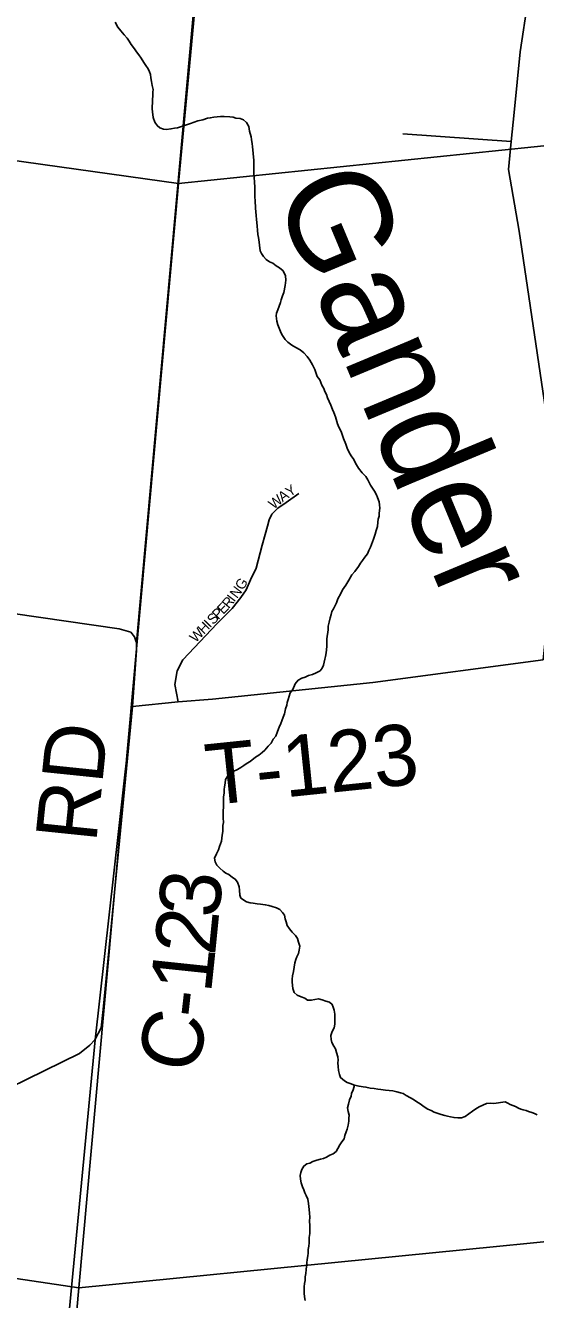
# Model space of a CAD drawing. Extents: x 1310247 to 1664935, y 284496 to 704931.
# Drawn here: x 1472511 to 1475018, y 555751 to 562017 of the extents above; entities that cross this region are included whole.
import ezdxf

# ---------------------------------------------------------------- set-up
doc = ezdxf.new("R2010")
doc.units = 0
for name, color, linetype in [('GM_P_State_Location', 7, 'Continuous'), ('GM_X_Adjacent_County', 7, 'Continuous'), ('GM_X_County', 7, 'Continuous'), ('GM_X_County_Road_Text', 7, 'Continuous'), ('GM_X_County_Subdivision_Text', 7, 'Continuous'), ('GM_X_Minor_Lake_Text', 7, 'Continuous'), ('GM_X_Minor_River_Text', 7, 'Continuous'), ('GM_X_State_Location', 7, 'Continuous'), ('GM_X_Township_Road', 7, 'Continuous'), ('GM_X_Township_Subdivision', 7, 'Continuous')]:
    doc.layers.add(name, color=color, linetype=linetype)

msp = doc.modelspace()

# ---------------------------------------------------------------- linework, layer by layer
at = {"layer": 'GM_X_Adjacent_County'}
for points in [[(1473395.8, 562740), (1473056.1, 558982.8), (1473056.7, 558944.4), (1473036.1, 558666.9), (1472852.4, 557027.4), (1472568.4, 554042.4), (1472530.1, 553646.8), (1472277.5, 550980.4), (1472089.6, 549005.3), (1471965.3, 547700), (1471796.7, 544951.6), (1467963.5, 545563.3)], [(1481346.1, 544841), (1477411.9, 545798.5), (1474681, 545402.7), (1473021.7, 545101.2), (1472975.5, 545093.9), (1471796.7, 544951.6), (1471965.3, 547700), (1472089.6, 549005.3), (1472277.5, 550980.4), (1472530.1, 553646.8), (1472568.4, 554042.4), (1472852.4, 557027.4), (1473036.1, 558666.9), (1473056.7, 558944.4), (1473056.1, 558982.8), (1473395.8, 562740)]]:
    msp.add_lwpolyline(points, dxfattribs=at)
at = {"layer": 'GM_X_County'}
for points in [[(1473763.6, 566593.3), (1473262.1, 561240.1), (1467880, 561994.1), (1468398.6, 567407)], [(1479478.5, 567337.9), (1478985.6, 561830.1), (1473262.1, 561240.1), (1473763.6, 566593.3)], [(1467880, 561994.1), (1473262.1, 561240.1), (1472773.1, 555808.6), (1467425.8, 556605.9)], [(1478985.6, 561830.1), (1478469.7, 556372.6), (1472773.1, 555808.6), (1473262.1, 561240.1)], [(1467425.8, 556605.9), (1472773.1, 555808.6), (1472356.2, 551175.6), (1466929.1, 551282.5), (1467215, 553974.4)], [(1472773.1, 555808.6), (1478469.7, 556372.6), (1477950.7, 551069.2), (1472356.2, 551175.6)]]:
    msp.add_lwpolyline(points, close=True, dxfattribs=at)
at = {"layer": 'GM_X_County_Road_Text'}
for points in [[(1467639.7, 559007.9), (1467672.8, 559319.1), (1467703.5, 559691.4), (1467708.5, 559721.3), (1467717.4, 559746.9), (1467730.4, 559764.1), (1467750.4, 559772.3), (1467774.4, 559775.9), (1467821.6, 559773.5), (1468348.7, 559692.6), (1469105.8, 559576.9), (1469509.2, 559521.4), (1469694, 559490.1), (1470151.7, 559420.4), (1470288.7, 559408), (1470370.8, 559408), (1470461.1, 559404.4), (1470551.5, 559396.7), (1470738.1, 559371.9), (1472970.4, 559049.5), (1473027.7, 559033.6), (1473047.2, 559010.5), (1473055.2, 558985.4)], [(1473055.2, 558985.4), (1473056.1, 558982.7), (1473056.7, 558944.4), (1473036.1, 558666.9)], [(1469942, 555026), (1469971.6, 555059.7), (1469982.7, 555089.9), (1470066.1, 556058.3), (1470081.4, 556112.6), (1470100.3, 556139.8), (1470128.1, 556155.7), (1470158.2, 556161.6), (1470189.5, 556161.6), (1470413.9, 556136.2), (1470682, 556099), (1470824.4, 556084.8), (1470868.1, 556089), (1470914.1, 556097.2), (1471066.5, 556157.5), (1471753.3, 556456.3), (1472173.2, 556666), (1472776.7, 556961.3), (1472827.5, 557002.6), (1472852.3, 557027.4), (1472881.9, 557086.5), (1472892.5, 557177.4), (1473036.1, 558666.9)]]:
    msp.add_lwpolyline(points, dxfattribs=at)
at = {"layer": 'GM_X_County_Subdivision_Text'}
for points in [[(1474912.9, 561588.4), (1474942.2, 561886.7), (1474980.8, 562136.4)], [(1475055, 558897.6), (1475112.7, 559446.5), (1475138.7, 559580.2), (1475116.8, 559797.7), (1474936.9, 561005.5), (1474885.4, 561308.1), (1474899, 561446.4), (1474912.9, 561588.2), (1474912.9, 561588.4)], [(1474899, 561446.4), (1474365.1, 561483.8)], [(1473036.1, 558666.9), (1473261.6, 558691), (1473430.5, 558702.8), (1474218.2, 558785.1), (1475055, 558897.6)]]:
    msp.add_lwpolyline(points, dxfattribs=at)
at = {"layer": 'GM_X_Minor_River_Text'}
for points in [[(1472950.7, 562033.6), (1472964.2, 562009.2), (1472979.8, 561990.8), (1472995.4, 561970.4), (1473011, 561954), (1473020.7, 561939.8), (1473030.4, 561923.5), (1473045.9, 561901.1), (1473055.6, 561886.9), (1473067.3, 561872.6), (1473079, 561856.3), (1473092.5, 561833.9), (1473102.2, 561819.7), (1473113.9, 561803.4), (1473119.6, 561789.2), (1473125.3, 561775), (1473126.9, 561759), (1473130.5, 561740.8)], [(1473130.5, 561740.8), (1473134.1, 561720.7), (1473137.7, 561702.6), (1473137.4, 561688.5), (1473137, 561670.5), (1473134.6, 561652.5), (1473134.2, 561634.4), (1473133.9, 561620.4), (1473133.6, 561606.4), (1473135.3, 561592.3), (1473138.7, 561564.1), (1473146.2, 561541.9), (1473157.9, 561525.6), (1473171.6, 561513.3), (1473189.5, 561506.9), (1473203.5, 561504.6), (1473225.6, 561508.1), (1473243.7, 561511.7), (1473257.8, 561513.4), (1473288, 561522.8), (1473302.1, 561528.5), (1473322.3, 561534.1), (1473340.5, 561541.7), (1473358.6, 561547.3), (1473382.8, 561552.8), (1473405, 561560.4), (1473419, 561562.1), (1473437.1, 561565.7), (1473453.2, 561567.3), (1473469.3, 561569), (1473487.3, 561568.6), (1473515.3, 561568), (1473531.3, 561565.7), (1473545.2, 561561.3), (1473565.2, 561558.9), (1473583, 561552.5), (1473596.8, 561540.2), (1473608.4, 561519.8), (1473611.9, 561497.7), (1473619.3, 561469.5), (1473621, 561455.4), (1473624.5, 561435.2), (1473626.2, 561421.2), (1473629.5, 561387), (1473632.8, 561352.8), (1473632.4, 561334.8), (1473633.9, 561310.7), (1473633.4, 561290.6), (1473634.9, 561268.5), (1473636.5, 561246.4), (1473637.9, 561222.3), (1473637.6, 561208.3), (1473638.8, 561172.2), (1473640.5, 561156.1), (1473641.7, 561117.9), (1473644.9, 561081.8), (1473646.5, 561061.7), (1473648.1, 561047.6), (1473649.8, 561029.5), (1473651.3, 561009.4), (1473652.9, 560989.3), (1473656.5, 560973.2), (1473660.1, 560951.1), (1473661.8, 560937), (1473665.1, 560908.8), (1473670.8, 560894.7), (1473680.6, 560880.4), (1473694.3, 560866.1), (1473710, 560853.7), (1473725.9, 560847.3), (1473743.6, 560834.9), (1473759.4, 560824.5), (1473777.1, 560810.1), (1473788.6, 560785.8), (1473790.2, 560763.7), (1473787.6, 560737.7), (1473780.8, 560703.7), (1473774.5, 560687.8), (1473768, 560667.9), (1473763.7, 560653.9), (1473757.3, 560636), (1473750.9, 560618.1), (1473744.6, 560602.2), (1473742.3, 560588.2), (1473745.7, 560562.1), (1473751.3, 560543.9), (1473764.6, 560511.5), (1473770.3, 560497.3), (1473787.8, 560472.9), (1473799.5, 560458.6), (1473819.2, 560444.1), (1473839, 560433.7), (1473860.8, 560421.2), (1473878.5, 560406.7), (1473896.1, 560388.3), (1473907.7, 560370), (1473921.3, 560347.6), (1473932.8, 560325.3), (1473944.1, 560291), (1473957.7, 560274.6), (1473967.2, 560248.3)], [(1473967.2, 560248.3), (1473976.8, 560232.1), (1473982.5, 560215.9), (1473990.2, 560201.7), (1473995.8, 560185.5), (1474003.5, 560167.3), (1474011.1, 560149.1), (1474020.6, 560128.8), (1474026.3, 560112.7), (1474033.9, 560092.4), (1474045.1, 560058.1), (1474050.8, 560041.9), (1474062.3, 560019.6), (1474068, 560005.4), (1474073.6, 559985.3), (1474085, 559956.9), (1474092.6, 559938.7), (1474102.1, 559916.5), (1474111.8, 559900.2), (1474125.4, 559881.9), (1474133, 559863.6), (1474148.5, 559839.2), (1474166, 559816.8), (1474183.7, 559798.3), (1474193.3, 559782.1), (1474206.8, 559755.7), (1474216.5, 559741.5), (1474226.2, 559727.2), (1474235.8, 559709), (1474241.5, 559694.8), (1474249.1, 559674.6), (1474250.7, 559658.5), (1474252.4, 559642.4), (1474249.8, 559618.4), (1474249.5, 559604.3), (1474245.2, 559588.4), (1474242.9, 559574.4), (1474240.4, 559552.4), (1474234, 559532.5), (1474229.6, 559514.5), (1474221, 559490.6), (1474216.7, 559476.7), (1474206.1, 559450.8), (1474197.8, 559435), (1474191.4, 559419.1), (1474179, 559401.3), (1474166.7, 559385.5), (1474158.3, 559371.6), (1474148, 559355.8), (1474129.5, 559332.2), (1474115, 559314.4), (1474100.5, 559288.7), (1474085.9, 559264.9), (1474069.4, 559241.2), (1474061, 559223.3), (1474046.4, 559197.6), (1474040, 559177.6), (1474033.7, 559163.7), (1474025.3, 559147.9), (1474017, 559134), (1474012.7, 559120), (1474008.3, 559104.1), (1474003.8, 559082.1), (1473999.4, 559062.2), (1473999.1, 559046.1), (1473996.7, 559032.1), (1473994.4, 559014.1), (1473992, 558998.1), (1473991.6, 558978.1), (1473991.3, 558964.1), (1473990.9, 558946), (1473988.6, 558932), (1473986.2, 558914), (1473981.9, 558900.1), (1473979.6, 558886.1), (1473975.2, 558870.1), (1473968.9, 558856.2), (1473958.6, 558842.4), (1473940.3, 558832.8), (1473922.1, 558825.2), (1473902, 558819.6), (1473885.8, 558811.9), (1473869.7, 558806.2), (1473851.4, 558796.6), (1473837, 558778.8), (1473824.4, 558751), (1473812, 558735.3), (1473801.3, 558701.4), (1473797, 558687.4), (1473794.7, 558673.4), (1473788.3, 558655.5), (1473783.7, 558631.6), (1473777.4, 558615.7), (1473771, 558597.8), (1473766.7, 558583.8), (1473758.3, 558565.9), (1473749.8, 558544), (1473741.3, 558522.2), (1473729, 558506.4), (1473718.5, 558486.6), (1473704.2, 558472.8)], [(1473704.2, 558472.8), (1473687.7, 558453.1), (1473673.5, 558441.4), (1473657.1, 558427.7), (1473640.9, 558418), (1473614.4, 558396.5), (1473600.2, 558388.8), (1473584, 558377.2), (1473569.7, 558367.4), (1473553.5, 558357.8), (1473531.3, 558348.2), (1473517.1, 558342.5), (1473504.7, 558326.7), (1473494.3, 558308.9), (1473491.9, 558290.9), (1473489.5, 558272.9), (1473487.2, 558258.9), (1473486.9, 558240.8), (1473484.5, 558222.8), (1473484.1, 558206.8), (1473483.7, 558186.8), (1473483.4, 558172.7), (1473483, 558154.7), (1473482.7, 558140.6), (1473482.2, 558120.6), (1473483.7, 558096.5), (1473481.4, 558082.5), (1473481, 558066.5), (1473480.7, 558052.4), (1473478.3, 558034.4), (1473473.7, 558004.4), (1473465.1, 557978.5), (1473458.8, 557962.6), (1473450.3, 557942.8), (1473439.8, 557920.9), (1473443.4, 557902.8), (1473451.1, 557886.6), (1473466.8, 557872.2), (1473482.5, 557857.8), (1473496.3, 557847.5), (1473510.2, 557841.2), (1473527.9, 557826.7), (1473541.7, 557818.4), (1473553.4, 557804.1), (1473560.9, 557779.9), (1473562.6, 557763.8), (1473564.1, 557739.7), (1473569.7, 557725.5), (1473597.4, 557706.9), (1473615.3, 557702.5), (1473629.3, 557700.2), (1473649.2, 557697.7), (1473665.2, 557695.4), (1473689.2, 557692.9), (1473707.1, 557688.5), (1473723.1, 557684.1), (1473744.9, 557677.6), (1473760.8, 557669.2), (1473774.5, 557654.9), (1473784.2, 557640.7), (1473787.8, 557622.5), (1473791.5, 557608.4), (1473797.1, 557590.2), (1473808.8, 557573.9), (1473822.4, 557557.6), (1473838.1, 557541.2), (1473847.8, 557526.9), (1473853.4, 557508.8), (1473859, 557488.6), (1473856.5, 557468.6), (1473852.2, 557452.6), (1473843.8, 557436.8), (1473839.5, 557422.8), (1473835.2, 557406.9), (1473830.7, 557384.9), (1473828.2, 557364.9), (1473823.8, 557342.9), (1473821.4, 557326.9), (1473821.1, 557312.9), (1473822.7, 557294.8), (1473824.4, 557280.7), (1473832, 557260.5), (1473845.7, 557248.2), (1473865.6, 557239.7), (1473883.5, 557233.3), (1473897.2, 557223), (1473915.3, 557222.6), (1473933.4, 557226.2), (1473951.5, 557229.8), (1473969.4, 557225.4), (1473987.3, 557219), (1474005.2, 557212.6), (1474019, 557202.3), (1474022.6, 557188.2), (1474028.3, 557174), (1474031.9, 557153.9), (1474031.5, 557135.8), (1474030.9, 557105.8), (1474028.5, 557087.8), (1474018.1, 557069.9), (1474011.6, 557050)], [(1474011.6, 557050), (1474013.2, 557029.9), (1474016.9, 557015.8), (1474026.5, 556997.5), (1474034.2, 556983.3), (1474039.8, 556965.1), (1474045.4, 556945), (1474047, 556928.9), (1474046.7, 556914.8), (1474048.3, 556896.8), (1474049.9, 556876.7), (1474053.5, 556858.5), (1474059.2, 556842.4), (1474078.8, 556825.9), (1474092.7, 556817.6), (1474106.6, 556813.2), (1474128.4, 556804.8), (1474150.4, 556800.3), (1474170.4, 556797.8), (1474184.3, 556795.5), (1474204.3, 556791.1), (1474224.2, 556788.6), (1474242.2, 556786.2), (1474258.2, 556783.9), (1474280.1, 556781.4), (1474298.1, 556779), (1474316.1, 556776.6), (1474336, 556772.2), (1474353.9, 556767.8), (1474367.9, 556763.5), (1474381.7, 556755.1), (1474403.5, 556742.6), (1474417.3, 556734.3), (1474435.1, 556723.9), (1474450.9, 556713.5), (1474470.6, 556699), (1474488.4, 556686.6), (1474504.2, 556680.3), (1474520.1, 556671.9), (1474540, 556665.4), (1474553.9, 556661.1), (1474571.8, 556656.7), (1474585.7, 556652.4), (1474599.7, 556650.1), (1474617.6, 556645.7), (1474635.6, 556645.3), (1474653.7, 556644.9), (1474671.8, 556650.5), (1474690.1, 556664.2), (1474708.4, 556677.8), (1474724.7, 556689.5), (1474741, 556699.2), (1474759.1, 556706.8), (1474777.3, 556714.5), (1474795.4, 556716.1), (1474813.4, 556715.7)], [(1474128.4, 556804.8), (1474122, 556782.8), (1474113.6, 556765), (1474111.3, 556751), (1474102.9, 556733.1), (1474098.4, 556711.1), (1474094, 556693.2), (1474097.6, 556675), (1474101.2, 556656.9), (1474100.9, 556642.9), (1474100.6, 556628.8), (1474096.1, 556608.9), (1474091.7, 556588.9), (1474087.4, 556575), (1474081, 556557), (1474076.6, 556541.1), (1474066.3, 556527.3), (1474056, 556511.5), (1474045.6, 556493.6), (1474037.3, 556479.8), (1474023, 556468), (1474006.8, 556460.4), (1473990.6, 556450.7), (1473976.4, 556445), (1473960.3, 556441.3), (1473942.2, 556435.7), (1473924, 556430.1), (1473907.8, 556422.4), (1473893.7, 556418.7), (1473879.5, 556407), (1473869.1, 556391.2), (1473864.8, 556375.2), (1473860.4, 556361.2), (1473862.1, 556343.2), (1473865.7, 556325), (1473873.2, 556304.8), (1473878.9, 556290.6), (1473884.6, 556276.5), (1473890.3, 556262.3), (1473897.9, 556244.1), (1473901.5, 556223.9), (1473903.2, 556207.9), (1473904.9, 556193.8), (1473906.5, 556175.7), (1473908, 556155.6), (1473907.6, 556135.6), (1473909.2, 556115.5), (1473908.7, 556093.4), (1473908.3, 556075.4), (1473905.8, 556055.4), (1473905.3, 556029.3), (1473902.9, 556013.3), (1473900.6, 555997.3), (1473900.2, 555979.3), (1473897.9, 555965.3), (1473895.5, 555947.3), (1473893.1, 555931.3), (1473892.7, 555913.2), (1473890.4, 555899.2), (1473888, 555879.2), (1473885.6, 555863.2), (1473885.2, 555845.2), (1473882.9, 555829.2), (1473880.5, 555813.2), (1473880.2, 555797.2), (1473879.9, 555783.1), (1473881.5, 555765), (1473885.1, 555746.9)], [(1474813.4, 556715.7), (1474868.4, 556723.5), (1474882.3, 556717.2), (1474894.1, 556710.8), (1474906, 556704.5), (1474920, 556700.2), (1474933.8, 556691.8), (1474945.7, 556687.5), (1474957.6, 556683.2), (1474971.6, 556680.8), (1474983.6, 556676.5), (1474999.4, 556670.1), (1475013.4, 556665.7), (1475025.3, 556659.4)]]:
    msp.add_lwpolyline(points, dxfattribs=at)
at = {"layer": 'GM_X_State_Location'}
msp.add_lwpolyline([(1473261.6, 558691), (1473245.1, 558774.9), (1473255.7, 558842.2), (1473284, 558896.5), (1473452.9, 559074.9), (1473526.2, 559149.3), (1473568.7, 559203.6), (1473595.8, 559241.4), (1473617.1, 559289.9), (1473644.3, 559347.7), (1473674.4, 559460.5), (1473689.2, 559513.7), (1473699.8, 559555), (1473708.7, 559585.7), (1473721.6, 559614.1), (1473750.6, 559643), (1473791.9, 559670.8), (1473853.9, 559714.5)], dxfattribs=at)

# ---------------------------------------------------------------- texts
at = {"layer": 'GM_P_State_Location'}
for s, rotation, p in [('W', 39.48696, (1473731, 559634.8)), ('A', 35.81206, (1473774.4, 559670.7)), ('Y', 33.78704, (1473809.7, 559696.1)), ('G', 59.82941, (1473580.4, 559236.3)), ('I', 52.62867, (1473536.7, 559178)), ('N', 52.97428, (1473550.3, 559195.7)), ('P', 45.7931, (1473458.1, 559092.1)), ('E', 45.89907, (1473482.7, 559117.4)), ('R', 50.16228, (1473509.9, 559145.7)), ('H', 45.76412, (1473387.4, 559019.6)), ('I', 45.74165, (1473418.1, 559051.1)), ('S', 45.75778, (1473433.5, 559066.9)), ('W', 45.74899, (1473347.5, 558978.6))]:
    msp.add_text(s, height=50, rotation=rotation, dxfattribs=at).set_placement(p)
at = {"layer": 'GM_X_Minor_Lake_Text'}
msp.add_text('Gander', height=499.91, rotation=292.66986, dxfattribs=at).set_placement((1473726, 561203))
at = {"layer": 'GM_X_Township_Road'}
for s, rotation, p in [('RD', 84.09526, (1472857.8, 557993.8)), ('3', 84.37611, (1473460.3, 557622.4)), ('2', 84.30364, (1473441.9, 557438.2)), ('1', 83.98448, (1473422.3, 557252.6)), ('-', 83.52226, (1473408.1, 557127.5)), ('C', 77.11771, (1473347.1, 556851.2))]:
    msp.add_text(s, height=300, rotation=rotation, dxfattribs=at).set_placement(p)
at = {"layer": 'GM_X_Township_Subdivision'}
msp.add_text('T-123', height=300, rotation=5.91279, dxfattribs=at).set_placement((1473411.8, 558181.3))

doc.saveas('drawing.dxf')
